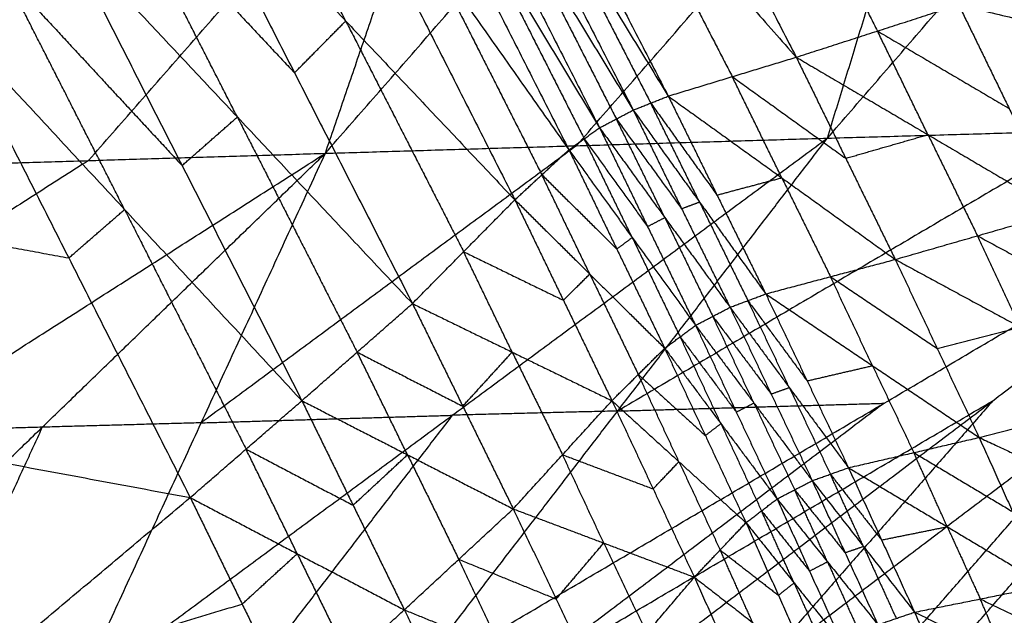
# Model space of a CAD drawing. Header units: millimetres. Extents: x -106 to 110, y -96 to 120.
# Tile 508 of 656: x 51.98 to 54.18, y -79.85 to -78.52. Entities that reach past the tile are written whole.
import ezdxf

# ---------------------------------------------------------------- set-up
doc = ezdxf.new("R2010")
doc.units = ezdxf.units.MM
doc.header["$MEASUREMENT"] = 0
doc.layers.add('Default', color=7, linetype='Continuous', true_color=0x000000)

msp = doc.modelspace()

# ---------------------------------------------------------------- linework, layer by layer
at = {"layer": 'Default'}
for points in [[(53.7842, -78.7806, 9.8572), (54.6295, -77.8029, 9.0266), (55.4749, -76.8253, 8.1961)], [(52.6626, -78.8145, 9.5541), (53.5173, -77.8352, 8.7256), (54.372, -76.8559, 7.8971)], [(53.7842, -78.7806, 9.8572), (54.0781, -77.8182, 8.8771), (54.372, -76.8559, 7.8971)], [(51.6041, -78.8469, 9.2757), (52.4632, -77.8664, 8.4479), (53.3223, -76.8859, 7.6201)], [(52.6626, -78.8145, 9.5541), (52.9924, -77.8502, 8.5871), (53.3223, -76.8859, 7.6201)], [(50.5972, -78.8776, 9.0157), (51.4561, -77.8965, 8.1871), (52.3151, -76.9155, 7.3586)], [(51.6041, -78.8469, 9.2757), (51.9596, -77.8812, 8.3171), (52.3151, -76.9155, 7.3586)], [(53.1929, -77.5861, 13.4592), (53.4537, -78.0929, 13.5398), (53.7145, -78.5997, 13.6204)], [(52.9163, -77.6936, 13.4561), (53.1724, -78.1902, 13.5477), (53.4286, -78.6867, 13.6392)], [(52.9163, -77.6936, 13.4561), (53.3154, -78.1466, 13.5383), (53.7145, -78.5997, 13.6204)], [(52.8413, -77.7273, 13.4555), (53.0958, -78.2226, 13.5489), (53.3504, -78.7179, 13.6423)], [(52.8413, -77.7273, 13.4555), (53.1349, -78.207, 13.5473), (53.4286, -78.6867, 13.6392)], [(52.7694, -77.7657, 13.4547), (53.0222, -78.2616, 13.5482), (53.2751, -78.7574, 13.6417)], [(52.7694, -77.7657, 13.4547), (53.0599, -78.2418, 13.5485), (53.3504, -78.7179, 13.6423)], [(52.7017, -77.8107, 13.4539), (52.9542, -78.3087, 13.5454), (53.2066, -78.8066, 13.6368)], [(52.7017, -77.8107, 13.4539), (52.9884, -78.2841, 13.5478), (53.2751, -78.7574, 13.6417)], [(53.2234, -78.7975, 9.7056), (53.6507, -78.3079, 9.2914), (54.0781, -77.8182, 8.8771)], [(52.1334, -78.8307, 9.4149), (52.5629, -78.3404, 9.001), (52.9924, -77.8502, 8.5871)], [(52.5755, -77.911, 13.4545), (52.8307, -78.4148, 13.5389), (53.0859, -78.9185, 13.6234)], [(52.5755, -77.911, 13.4545), (52.8911, -78.3588, 13.5456), (53.2066, -78.8066, 13.6368)], [(52.7081, -78.5188, 13.542), (52.5805, -78.2669, 13.4998), (52.4529, -78.0151, 13.4575)], [(53.6352, -78.0344, 13.5303), (53.7656, -78.2878, 13.5706), (53.896, -78.5412, 13.6109)], [(52.3303, -78.1191, 13.4606), (52.5937, -78.6347, 13.5309), (52.8571, -79.1503, 13.6011)], [(52.3303, -78.1191, 13.4606), (52.7081, -78.5188, 13.542), (53.0859, -78.9185, 13.6234)], [(53.3154, -78.1466, 13.5383), (53.4435, -78.3949, 13.584), (53.5716, -78.6432, 13.6298)], [(53.1349, -78.207, 13.5473), (53.2622, -78.4547, 13.594), (53.3895, -78.7023, 13.6407)], [(52.2026, -78.2177, 13.4641), (52.3982, -78.4262, 13.4975), (52.5937, -78.6347, 13.5309)], [(52.466, -78.7333, 13.5344), (52.3343, -78.4755, 13.4993), (52.2026, -78.2177, 13.4641)], [(53.0599, -78.2418, 13.5485), (53.1863, -78.4897, 13.5952), (53.3127, -78.7377, 13.642)], [(52.9884, -78.2841, 13.5478), (53.1146, -78.533, 13.5935), (53.2409, -78.782, 13.6392)], [(52.075, -78.3163, 13.4677), (52.3425, -78.8418, 13.5284), (52.6101, -79.3673, 13.5891)], [(52.075, -78.3163, 13.4677), (52.466, -78.7333, 13.5344), (52.8571, -79.1503, 13.6011)], [(52.8911, -78.3588, 13.5456), (53.0187, -78.6107, 13.5879), (53.1463, -78.8626, 13.6301)], [(51.9466, -78.4146, 13.4713), (52.1445, -78.6282, 13.4999), (52.3425, -78.8418, 13.5284)], [(52.2141, -78.9401, 13.532), (52.0804, -78.6774, 13.5017), (51.9466, -78.4146, 13.4713)], [(53.7145, -78.5997, 13.6204), (53.896, -78.5412, 13.6109), (54.0774, -78.4826, 13.6013)], [(54.0774, -78.4826, 13.6013), (54.1902, -78.7143, 13.5847), (54.3029, -78.9459, 13.5681)], [(54.0774, -78.4826, 13.6013), (54.5584, -78.5985, 13.5529), (55.0394, -78.7144, 13.5044)], [(51.8182, -78.5129, 13.4749), (52.0894, -79.0484, 13.5262), (52.3607, -79.5838, 13.5775)], [(51.8182, -78.5129, 13.4749), (52.2141, -78.9401, 13.532), (52.6101, -79.3673, 13.5891)], [(52.5937, -78.6347, 13.5309), (52.6509, -78.5767, 13.5364), (52.7081, -78.5188, 13.542)], [(52.7081, -78.5188, 13.542), (52.8398, -78.7766, 13.5771), (52.9715, -79.0344, 13.6123)], [(53.896, -78.5412, 13.6109), (54.0431, -78.6277, 13.5978), (54.1902, -78.7143, 13.5847)], [(54.0087, -78.7728, 13.5942), (53.9524, -78.657, 13.6026), (53.896, -78.5412, 13.6109)], [(53.4286, -78.6867, 13.6392), (53.5716, -78.6432, 13.6298), (53.7145, -78.5997, 13.6204)], [(53.7145, -78.5997, 13.6204), (53.8251, -78.8257, 13.6129), (53.9357, -79.0517, 13.6054)], [(53.7145, -78.5997, 13.6204), (54.0087, -78.7728, 13.5942), (54.3029, -78.9459, 13.5681)], [(53.5716, -78.6432, 13.6298), (53.6983, -78.7344, 13.6214), (53.8251, -78.8257, 13.6129)], [(53.6822, -78.8692, 13.6223), (53.6269, -78.7562, 13.6261), (53.5716, -78.6432, 13.6298)], [(53.3504, -78.7179, 13.6423), (53.3895, -78.7023, 13.6407), (53.4286, -78.6867, 13.6392)], [(53.4286, -78.6867, 13.6392), (53.5375, -78.9077, 13.6397), (53.6464, -79.1287, 13.6402)], [(53.4286, -78.6867, 13.6392), (53.6822, -78.8692, 13.6223), (53.9357, -79.0517, 13.6054)], [(53.2751, -78.7574, 13.6417), (53.3127, -78.7377, 13.642), (53.3504, -78.7179, 13.6423)], [(53.3504, -78.7179, 13.6423), (53.4585, -78.9383, 13.6441), (53.5667, -79.1587, 13.6459)], [(53.3504, -78.7179, 13.6423), (53.4984, -78.9233, 13.6412), (53.6464, -79.1287, 13.6402)], [(53.3895, -78.7023, 13.6407), (53.4635, -78.805, 13.6402), (53.5375, -78.9077, 13.6397)], [(53.4984, -78.9233, 13.6412), (53.4439, -78.8128, 13.641), (53.3895, -78.7023, 13.6407)], [(52.3425, -78.8418, 13.5284), (52.4043, -78.7876, 13.5314), (52.466, -78.7333, 13.5344)], [(52.466, -78.7333, 13.5344), (52.5998, -78.9961, 13.5648), (52.7336, -79.2588, 13.5951)], [(53.3127, -78.7377, 13.642), (53.3856, -78.838, 13.643), (53.4585, -78.9383, 13.6441)], [(53.4209, -78.9581, 13.6438), (53.3668, -78.8479, 13.6429), (53.3127, -78.7377, 13.642)], [(52.8472, -80.0002, 12.4153), (53.9106, -79.3731, 11.3022), (54.974, -78.746, 10.1891)], [(53.2066, -78.8066, 13.6368), (53.2409, -78.782, 13.6392), (53.2751, -78.7574, 13.6417)], [(53.2751, -78.7574, 13.6417), (53.3824, -78.9781, 13.6436), (53.4896, -79.1989, 13.6456)], [(53.2751, -78.7574, 13.6417), (53.4209, -78.9581, 13.6438), (53.5667, -79.1587, 13.6459)], [(54.3791, -78.7633, 10.0231), (53.8474, -79.0769, 10.5797), (53.3157, -79.3904, 11.1362)], [(53.3336, -79.9886, 12.5511), (54.1538, -79.3673, 11.3701), (54.974, -78.746, 10.1891)], [(53.7842, -78.7806, 9.8572), (54.3791, -78.7633, 10.0231), (54.974, -78.746, 10.1891)], [(53.9251, -79.9469, 12.6652), (54.4496, -79.3465, 11.4271), (54.974, -78.746, 10.1891)], [(52.1082, -80.0191, 12.2121), (52.9462, -79.3999, 11.0346), (53.7842, -78.7806, 9.8572)], [(52.6626, -78.8145, 9.5541), (53.2234, -78.7975, 9.7056), (53.7842, -78.7806, 9.8572)], [(52.8472, -80.0002, 12.4153), (53.3157, -79.3904, 11.1362), (53.7842, -78.7806, 9.8572)], [(53.2409, -78.782, 13.6392), (53.3116, -78.8801, 13.6414), (53.3824, -78.9781, 13.6436)], [(53.3481, -79.0027, 13.6412), (53.2945, -78.8924, 13.6402), (53.2409, -78.782, 13.6392)], [(53.8251, -78.8257, 13.6129), (53.9169, -78.7992, 13.6036), (54.0087, -78.7728, 13.5942)], [(54.0087, -78.7728, 13.5942), (54.064, -78.8858, 13.5905), (54.1193, -78.9988, 13.5868)], [(53.2234, -78.7975, 9.7056), (52.8044, -79.1072, 10.2944), (52.3854, -79.4168, 10.8831)], [(53.0859, -78.9185, 13.6234), (53.1463, -78.8626, 13.6301), (53.2066, -78.8066, 13.6368)], [(53.2066, -78.8066, 13.6368), (53.3137, -79.0284, 13.6374), (53.4207, -79.2502, 13.638)], [(53.2066, -78.8066, 13.6368), (53.3481, -79.0027, 13.6412), (53.4896, -79.1989, 13.6456)], [(50.715, -80.0585, 11.8391), (51.6888, -79.4365, 10.6966), (52.6626, -78.8145, 9.5541)], [(52.1334, -78.8307, 9.4149), (51.6465, -79.1417, 9.9861), (51.1596, -79.4527, 10.5574)], [(51.3979, -80.0387, 12.0203), (52.0302, -79.4266, 10.7872), (52.6626, -78.8145, 9.5541)], [(51.6041, -78.8469, 9.2757), (52.1334, -78.8307, 9.4149), (52.6626, -78.8145, 9.5541)], [(52.1082, -80.0191, 12.2121), (52.3854, -79.4168, 10.8831), (52.6626, -78.8145, 9.5541)], [(53.1463, -78.8626, 13.6301), (53.23, -78.9455, 13.6337), (53.3137, -79.0284, 13.6374)], [(53.2533, -79.0844, 13.6307), (53.1998, -78.9735, 13.6304), (53.1463, -78.8626, 13.6301)], [(53.5375, -78.9077, 13.6397), (53.6098, -78.8885, 13.631), (53.6822, -78.8692, 13.6223)], [(53.6822, -78.8692, 13.6223), (53.7366, -78.9797, 13.6225), (53.791, -79.0902, 13.6228)], [(51.2983, -78.901, 13.491), (51.6939, -78.9747, 13.5086), (52.0894, -79.0484, 13.5262)], [(52.8571, -79.1503, 13.6011), (52.9715, -79.0344, 13.6123), (53.0859, -78.9185, 13.6234)], [(53.0859, -78.9185, 13.6234), (53.1943, -79.1429, 13.6191), (53.3027, -79.3673, 13.6148)], [(53.0859, -78.9185, 13.6234), (53.2533, -79.0844, 13.6307), (53.4207, -79.2502, 13.638)], [(52.0894, -79.0484, 13.5262), (52.1518, -78.9942, 13.5291), (52.2141, -78.9401, 13.532)], [(52.2141, -78.9401, 13.532), (52.3498, -79.2079, 13.5577), (52.4854, -79.4756, 13.5833)], [(53.4585, -78.9383, 13.6441), (53.4784, -78.9308, 13.6427), (53.4984, -78.9233, 13.6412)], [(53.4984, -78.9233, 13.6412), (53.5524, -79.0335, 13.6421), (53.6065, -79.1437, 13.643)], [(53.3824, -78.9781, 13.6436), (53.4016, -78.9681, 13.6437), (53.4209, -78.9581, 13.6438)], [(53.4209, -78.9581, 13.6438), (53.4745, -79.0684, 13.6448), (53.5281, -79.1788, 13.6458)], [(53.9357, -79.0517, 13.6054), (54.1193, -78.9988, 13.5868), (54.3029, -78.9459, 13.5681)], [(53.3137, -79.0284, 13.6374), (53.3309, -79.0156, 13.6393), (53.3481, -79.0027, 13.6412)], [(53.3481, -79.0027, 13.6412), (53.4016, -79.1136, 13.6415), (53.4552, -79.2245, 13.6418)], [(54.1193, -78.9988, 13.5868), (54.2588, -79.0744, 13.5554), (54.3984, -79.1499, 13.524)], [(54.2147, -79.2029, 13.5427), (54.167, -79.1008, 13.5647), (54.1193, -78.9988, 13.5868)], [(52.9715, -79.0344, 13.6123), (53.0829, -79.0887, 13.6157), (53.1943, -79.1429, 13.6191)], [(53.0799, -79.2588, 13.608), (53.0257, -79.1466, 13.6101), (52.9715, -79.0344, 13.6123)], [(53.6464, -79.1287, 13.6402), (53.791, -79.0902, 13.6228), (53.9357, -79.0517, 13.6054)], [(53.9357, -79.0517, 13.6054), (54.0294, -79.2506, 13.5717), (54.1232, -79.4495, 13.5379)], [(53.9357, -79.0517, 13.6054), (54.2147, -79.2029, 13.5427), (54.4938, -79.354, 13.48)], [(53.1943, -79.1429, 13.6191), (53.2238, -79.1136, 13.6249), (53.2533, -79.0844, 13.6307)], [(53.2533, -79.0844, 13.6307), (53.3075, -79.1966, 13.6285), (53.3617, -79.3088, 13.6264)], [(53.791, -79.0902, 13.6228), (53.9102, -79.1704, 13.5972), (54.0294, -79.2506, 13.5717)], [(53.8848, -79.2891, 13.589), (53.8379, -79.1897, 13.6059), (53.791, -79.0902, 13.6228)], [(53.5667, -79.1587, 13.6459), (53.6065, -79.1437, 13.643), (53.6464, -79.1287, 13.6402)], [(53.6464, -79.1287, 13.6402), (53.7388, -79.323, 13.6153), (53.8313, -79.5172, 13.5905)], [(53.6464, -79.1287, 13.6402), (53.8848, -79.2891, 13.589), (54.1232, -79.4495, 13.5379)], [(52.6101, -79.3673, 13.5891), (52.7336, -79.2588, 13.5951), (52.8571, -79.1503, 13.6011)], [(52.8571, -79.1503, 13.6011), (52.9696, -79.3797, 13.5865), (53.0822, -79.6091, 13.5719)], [(52.8571, -79.1503, 13.6011), (53.0799, -79.2588, 13.608), (53.3027, -79.3673, 13.6148)], [(53.4896, -79.1989, 13.6456), (53.5281, -79.1788, 13.6458), (53.5667, -79.1587, 13.6459)], [(53.5667, -79.1587, 13.6459), (53.6585, -79.3524, 13.6226), (53.7503, -79.5461, 13.5993)], [(53.5667, -79.1587, 13.6459), (53.699, -79.3379, 13.6182), (53.8313, -79.5172, 13.5905)], [(53.6065, -79.1437, 13.643), (53.6727, -79.2333, 13.6292), (53.7388, -79.323, 13.6153)], [(53.699, -79.3379, 13.6182), (53.6527, -79.2408, 13.6306), (53.6065, -79.1437, 13.643)], [(53.5281, -79.1788, 13.6458), (53.5933, -79.2656, 13.6342), (53.6585, -79.3524, 13.6226)], [(53.62, -79.3725, 13.6225), (53.5741, -79.2756, 13.6341), (53.5281, -79.1788, 13.6458)], [(53.4207, -79.2502, 13.638), (53.4552, -79.2245, 13.6418), (53.4896, -79.1989, 13.6456)], [(53.4896, -79.1989, 13.6456), (53.5807, -79.3929, 13.6225), (53.6717, -79.5869, 13.5994)], [(53.4896, -79.1989, 13.6456), (53.62, -79.3725, 13.6225), (53.7503, -79.5461, 13.5993)], [(54.0294, -79.2506, 13.5717), (54.1221, -79.2267, 13.5572), (54.2147, -79.2029, 13.5427)], [(53.4552, -79.2245, 13.6418), (53.5179, -79.3087, 13.6321), (53.5807, -79.3929, 13.6225)], [(53.5462, -79.4185, 13.6187), (53.5007, -79.3215, 13.6302), (53.4552, -79.2245, 13.6418)], [(52.7336, -79.2588, 13.5951), (52.8516, -79.3193, 13.5908), (52.9696, -79.3797, 13.5865)], [(52.8461, -79.4882, 13.5805), (52.7899, -79.3735, 13.5878), (52.7336, -79.2588, 13.5951)], [(52.9696, -79.3797, 13.5865), (53.0248, -79.3193, 13.5972), (53.0799, -79.2588, 13.608)], [(53.0799, -79.2588, 13.608), (53.1362, -79.3735, 13.6006), (53.1924, -79.4882, 13.5933)], [(53.3027, -79.3673, 13.6148), (53.3617, -79.3088, 13.6264), (53.4207, -79.2502, 13.638)], [(53.4207, -79.2502, 13.638), (53.5115, -79.4452, 13.6134), (53.6023, -79.6401, 13.5889)], [(53.4207, -79.2502, 13.638), (53.5462, -79.4185, 13.6187), (53.6717, -79.5869, 13.5994)], [(50.7784, -79.2891, 13.507), (51.5696, -79.4365, 13.5422), (52.3607, -79.5838, 13.5775)], [(53.7388, -79.323, 13.6153), (53.8118, -79.3061, 13.6022), (53.8848, -79.2891, 13.589)], [(53.8848, -79.2891, 13.589), (53.931, -79.3863, 13.5766), (53.9772, -79.4834, 13.5642)], [(53.3617, -79.3088, 13.6264), (53.4366, -79.377, 13.6199), (53.5115, -79.4452, 13.6134)], [(53.4525, -79.5037, 13.6018), (53.4071, -79.4062, 13.6141), (53.3617, -79.3088, 13.6264)], [(54.0668, -79.9244, 12.5945), (54.3291, -79.6241, 11.9755), (54.5913, -79.3239, 11.3564)], [(53.6294, -79.9678, 12.6081), (54.0395, -79.6571, 12.0176), (54.4496, -79.3465, 11.4271)], [(53.6585, -79.3524, 13.6226), (53.6787, -79.3452, 13.6204), (53.699, -79.3379, 13.6182)], [(53.699, -79.3379, 13.6182), (53.7449, -79.4348, 13.6066), (53.7908, -79.5316, 13.5949)], [(54.1232, -79.4495, 13.5379), (54.3085, -79.4018, 13.509), (54.4938, -79.354, 13.48)], [(52.3607, -79.5838, 13.5775), (52.4854, -79.4756, 13.5833), (52.6101, -79.3673, 13.5891)], [(52.6101, -79.3673, 13.5891), (52.7245, -79.601, 13.5672), (52.839, -79.8347, 13.5452)], [(52.6101, -79.3673, 13.5891), (52.8461, -79.4882, 13.5805), (53.0822, -79.6091, 13.5719)], [(53.0822, -79.6091, 13.5719), (53.1924, -79.4882, 13.5933), (53.3027, -79.3673, 13.6148)], [(53.0904, -79.9944, 12.4832), (53.6221, -79.6809, 11.9266), (54.1538, -79.3673, 11.3701)], [(53.9106, -79.3731, 11.3022), (53.5005, -79.6838, 11.8927), (53.0904, -79.9944, 12.4832)], [(53.3027, -79.3673, 13.6148), (53.3948, -79.5645, 13.5849), (53.4869, -79.7618, 13.5551)], [(53.3027, -79.3673, 13.6148), (53.4525, -79.5037, 13.6018), (53.6023, -79.6401, 13.5889)], [(53.3157, -79.3904, 11.1362), (53.6131, -79.3818, 11.2192), (53.9106, -79.3731, 11.3022)], [(53.5807, -79.3929, 13.6225), (53.6003, -79.3827, 13.6225), (53.62, -79.3725, 13.6225)], [(53.62, -79.3725, 13.6225), (53.6655, -79.4695, 13.6109), (53.711, -79.5665, 13.5994)], [(54.1538, -79.3673, 11.3701), (53.8916, -79.6676, 11.9891), (53.6294, -79.9678, 12.6081)], [(52.3854, -79.4168, 10.8831), (52.6658, -79.4083, 10.9589), (52.9462, -79.3999, 11.0346)], [(52.9462, -79.3999, 11.0346), (52.7119, -79.7047, 11.6742), (52.4777, -80.0096, 12.3137)], [(53.3157, -79.3904, 11.1362), (53.1309, -79.3951, 11.0854), (52.9462, -79.3999, 11.0346)], [(52.3854, -79.4168, 10.8831), (52.2078, -79.4217, 10.8352), (52.0302, -79.4266, 10.7872)], [(53.5115, -79.4452, 13.6134), (53.5288, -79.4319, 13.616), (53.5462, -79.4185, 13.6187)], [(53.5462, -79.4185, 13.6187), (53.5916, -79.516, 13.6064), (53.637, -79.6135, 13.5941)], [(52.0302, -79.4266, 10.7872), (51.8595, -79.4315, 10.7419), (51.6888, -79.4365, 10.6966)], [(52.0302, -79.4266, 10.7872), (51.8916, -79.7277, 11.4517), (51.753, -80.0289, 12.1162)], [(53.8313, -79.5172, 13.5905), (53.9772, -79.4834, 13.5642), (54.1232, -79.4495, 13.5379)], [(54.1232, -79.4495, 13.5379), (54.1977, -79.6152, 13.484), (54.2723, -79.7808, 13.43)], [(54.1232, -79.4495, 13.5379), (54.3842, -79.572, 13.4442), (54.6453, -79.6944, 13.3504)], [(52.4854, -79.4756, 13.5833), (52.605, -79.5383, 13.5752), (52.7245, -79.601, 13.5672)], [(52.5998, -79.7093, 13.5614), (52.5426, -79.5924, 13.5723), (52.4854, -79.4756, 13.5833)], [(52.7245, -79.601, 13.5672), (52.7853, -79.5446, 13.5738), (52.8461, -79.4882, 13.5805)], [(52.8461, -79.4882, 13.5805), (52.9034, -79.6051, 13.5695), (52.9606, -79.7219, 13.5585)], [(53.1924, -79.4882, 13.5933), (53.2936, -79.5264, 13.5891), (53.3948, -79.5645, 13.5849)], [(53.2845, -79.6854, 13.5635), (53.2385, -79.5868, 13.5784), (53.1924, -79.4882, 13.5933)], [(53.9772, -79.4834, 13.5642), (54.0875, -79.5493, 13.5241), (54.1977, -79.6152, 13.484)], [(54.0518, -79.649, 13.5103), (54.0145, -79.5662, 13.5372), (53.9772, -79.4834, 13.5642)], [(53.3948, -79.5645, 13.5849), (53.4236, -79.5341, 13.5934), (53.4525, -79.5037, 13.6018)], [(53.4525, -79.5037, 13.6018), (53.4985, -79.6023, 13.5869), (53.5446, -79.701, 13.572)], [(53.7503, -79.5461, 13.5993), (53.7908, -79.5316, 13.5949), (53.8313, -79.5172, 13.5905)], [(53.7908, -79.5316, 13.5949), (53.848, -79.6051, 13.5704), (53.9051, -79.6786, 13.5458)], [(53.8646, -79.693, 13.5502), (53.8277, -79.6123, 13.5726), (53.7908, -79.5316, 13.5949)], [(53.8313, -79.5172, 13.5905), (53.9051, -79.6786, 13.5458), (53.9789, -79.84, 13.5011)], [(53.8313, -79.5172, 13.5905), (54.0518, -79.649, 13.5103), (54.2723, -79.7808, 13.43)], [(53.6717, -79.5869, 13.5994), (53.711, -79.5665, 13.5994), (53.7503, -79.5461, 13.5993)], [(53.7503, -79.5461, 13.5993), (53.8236, -79.707, 13.5562), (53.8969, -79.8679, 13.513)], [(53.7503, -79.5461, 13.5993), (53.8646, -79.693, 13.5502), (53.9789, -79.84, 13.5011)], [(53.711, -79.5665, 13.5994), (53.7673, -79.6367, 13.5778), (53.8236, -79.707, 13.5562)], [(53.7843, -79.7274, 13.5562), (53.7476, -79.6469, 13.5778), (53.711, -79.5665, 13.5994)], [(51.3443, -80.4366, 13.5406), (51.8525, -80.0102, 13.5591), (52.3607, -79.5838, 13.5775)], [(52.3607, -79.5838, 13.5775), (52.4768, -79.8218, 13.5484), (52.5929, -80.0598, 13.5193)], [(52.3607, -79.5838, 13.5775), (52.5998, -79.7093, 13.5614), (52.839, -79.8347, 13.5452)], [(53.6023, -79.6401, 13.5889), (53.637, -79.6135, 13.5941), (53.6717, -79.5869, 13.5994)], [(53.6717, -79.5869, 13.5994), (53.7443, -79.7481, 13.5565), (53.8169, -79.9093, 13.5136)], [(53.6717, -79.5869, 13.5994), (53.7843, -79.7274, 13.5562), (53.8969, -79.8679, 13.513)], [(52.839, -79.8347, 13.5452), (52.9606, -79.7219, 13.5585), (53.0822, -79.6091, 13.5719)], [(53.0822, -79.6091, 13.5719), (53.1782, -79.8106, 13.5304), (53.2743, -80.012, 13.4889)], [(53.0822, -79.6091, 13.5719), (53.2845, -79.6854, 13.5635), (53.4869, -79.7618, 13.5551)], [(53.637, -79.6135, 13.5941), (53.6906, -79.6808, 13.5753), (53.7443, -79.7481, 13.5565)], [(53.7096, -79.7747, 13.5512), (53.6733, -79.6941, 13.5727), (53.637, -79.6135, 13.5941)], [(53.4869, -79.7618, 13.5551), (53.5446, -79.701, 13.572), (53.6023, -79.6401, 13.5889)], [(53.6023, -79.6401, 13.5889), (53.6747, -79.8022, 13.5445), (53.7471, -79.9642, 13.5002)], [(53.6023, -79.6401, 13.5889), (53.7096, -79.7747, 13.5512), (53.8169, -79.9093, 13.5136)], [(53.9051, -79.6786, 13.5458), (53.9785, -79.6638, 13.528), (54.0518, -79.649, 13.5103)], [(54.0518, -79.649, 13.5103), (54.0887, -79.7297, 13.4879), (54.1256, -79.8104, 13.4656)], [(53.1782, -79.8106, 13.5304), (53.2314, -79.748, 13.5469), (53.2845, -79.6854, 13.5635)], [(53.2845, -79.6854, 13.5635), (53.3325, -79.7862, 13.5427), (53.3806, -79.8869, 13.522)], [(52.4768, -79.8218, 13.5484), (52.5383, -79.7655, 13.5549), (52.5998, -79.7093, 13.5614)], [(52.5998, -79.7093, 13.5614), (52.6579, -79.8283, 13.5468), (52.7159, -79.9472, 13.5322)], [(53.5446, -79.701, 13.572), (53.6096, -79.7516, 13.5582), (53.6747, -79.8022, 13.5445)], [(53.617, -79.863, 13.5276), (53.5808, -79.782, 13.5498), (53.5446, -79.701, 13.572)], [(53.8236, -79.707, 13.5562), (53.8441, -79.7, 13.5532), (53.8646, -79.693, 13.5502)], [(53.8646, -79.693, 13.5502), (53.9012, -79.7735, 13.5286), (53.9379, -79.854, 13.5071)], [(52.9606, -79.7219, 13.5585), (53.0694, -79.7663, 13.5445), (53.1782, -79.8106, 13.5304)], [(53.0566, -79.9234, 13.5171), (53.0086, -79.8227, 13.5378), (52.9606, -79.7219, 13.5585)], [(53.7443, -79.7481, 13.5565), (53.7643, -79.7377, 13.5564), (53.7843, -79.7274, 13.5562)], [(53.7843, -79.7274, 13.5562), (53.8206, -79.808, 13.5348), (53.8569, -79.8886, 13.5133)], [(53.2743, -80.012, 13.4889), (53.3806, -79.8869, 13.522), (53.4869, -79.7618, 13.5551)], [(53.4869, -79.7618, 13.5551), (53.5604, -79.9256, 13.5054), (53.634, -80.0895, 13.4558)], [(53.4869, -79.7618, 13.5551), (53.617, -79.863, 13.5276), (53.7471, -79.9642, 13.5002)], [(53.6747, -79.8022, 13.5445), (53.6921, -79.7884, 13.5479), (53.7096, -79.7747, 13.5512)], [(53.7096, -79.7747, 13.5512), (53.7458, -79.8557, 13.5291), (53.782, -79.9368, 13.5069)], [(53.9789, -79.84, 13.5011), (54.1256, -79.8104, 13.4656), (54.2723, -79.7808, 13.43)], [(54.1256, -79.8104, 13.4656), (54.2258, -79.8592, 13.414), (54.326, -79.908, 13.3625)], [(54.1793, -79.9376, 13.3981), (54.1525, -79.874, 13.4318), (54.1256, -79.8104, 13.4656)], [(51.8525, -80.0102, 13.5591), (52.1646, -79.916, 13.5537), (52.4768, -79.8218, 13.5484)], [(52.5929, -80.0598, 13.5193), (52.7159, -79.9472, 13.5322), (52.839, -79.8347, 13.5452)], [(52.839, -79.8347, 13.5452), (52.9368, -80.0399, 13.4954), (53.0345, -80.245, 13.4456)], [(52.839, -79.8347, 13.5452), (53.0566, -79.9234, 13.5171), (53.2743, -80.012, 13.4889)], [(53.8969, -79.8679, 13.513), (53.9379, -79.854, 13.5071), (53.9789, -79.84, 13.5011)], [(53.9789, -79.84, 13.5011), (54.0323, -79.9636, 13.4426), (54.0857, -80.0873, 13.384)], [(53.9789, -79.84, 13.5011), (54.1793, -79.9376, 13.3981), (54.3798, -80.0352, 13.295)]]:
    msp.add_open_spline(points, degree=2, dxfattribs=at)

doc.saveas('drawing.dxf')
